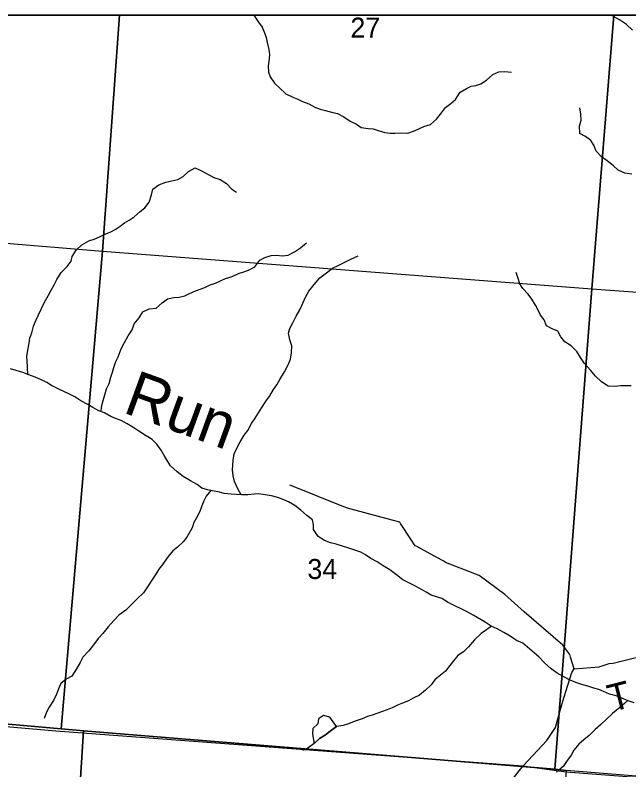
# Model space of a CAD drawing. Extents: x 0 to 42, y 0 to 22.
# Drawn here: x 6.935 to 7.577, y 20.11 to 20.9 of the extents above; entities that cross this region are included whole.
import ezdxf

# ---------------------------------------------------------------- set-up
doc = ezdxf.new("R2010")
doc.units = 0
for name, color, linetype in [('GM_X_Minor_Lake', 7, 'Continuous'), ('GM_X_Minor_River', 7, 'Continuous'), ('GM_X_Minor_River_Text', 7, 'Continuous'), ('GM_X_Section', 7, 'Continuous'), ('GM_X_Section_Text', 7, 'Continuous'), ('GM_X_Township', 7, 'Continuous'), ('GM_X_Township_Road', 7, 'Continuous'), ('GM_X_Township_Road_Text', 7, 'Continuous'), ('GM_X_Unincorporated', 7, 'Continuous'), ('SH_Cut_Line', 7, 'Continuous'), ('SH_Data', 7, 'Continuous')]:
    doc.layers.add(name, color=color, linetype=linetype)

msp = doc.modelspace()

# ---------------------------------------------------------------- linework, layer by layer
at = {"layer": 'GM_X_Minor_Lake'}
for points in [[(7.27117, 20.15544), (7.26439, 20.1655), (7.25758, 20.16723), (7.25227, 20.16345), (7.25168, 20.15853), (7.24656, 20.15342), (7.24616, 20.14755), (7.24783, 20.13788)], [(7.24783, 20.13788), (7.25334, 20.14298), (7.25978, 20.14675), (7.26453, 20.15053), (7.27117, 20.15544)]]:
    msp.add_lwpolyline(points, dxfattribs=at)
at = {"layer": 'GM_X_Minor_River'}
for points in [[(7.18494, 20.9), (7.18609, 20.89777), (7.18967, 20.89245), (7.19343, 20.88733), (7.19607, 20.88145), (7.19756, 20.87652), (7.19887, 20.8714), (7.20055, 20.864), (7.2011, 20.85832), (7.20032, 20.85188), (7.19993, 20.84677), (7.2001, 20.84014), (7.20197, 20.83539), (7.2065, 20.82894), (7.21159, 20.82381), (7.21839, 20.81773), (7.22557, 20.8141), (7.23067, 20.812), (7.23577, 20.80972), (7.24239, 20.80705), (7.24844, 20.80381), (7.25411, 20.80152), (7.25978, 20.80017), (7.26735, 20.79807), (7.27245, 20.79692), (7.27888, 20.79349), (7.28568, 20.78892), (7.2921, 20.78587), (7.29702, 20.78244), (7.30439, 20.78129), (7.3095, 20.78089), (7.31499, 20.77936), (7.32179, 20.77707), (7.32728, 20.77648), (7.33239, 20.77647), (7.33883, 20.77664), (7.34602, 20.77662), (7.3517, 20.77868), (7.35739, 20.78113), (7.3627, 20.78339), (7.36952, 20.78564), (7.37578, 20.79093), (7.38015, 20.79622), (7.38529, 20.80341), (7.39079, 20.80737), (7.39572, 20.81171), (7.40067, 20.81946), (7.40712, 20.82305), (7.41205, 20.82568), (7.41697, 20.82624), (7.42227, 20.82793), (7.42816, 20.83189), (7.4348, 20.83793), (7.44087, 20.84076), (7.4473, 20.84112), (7.45411, 20.84015)], [(7.58069, 20.8843), (7.57447, 20.89), (7.5671, 20.89514), (7.56105, 20.89838), (7.55875, 20.9)], [(7.58021, 20.73368), (7.57264, 20.73446), (7.56584, 20.7377), (7.56093, 20.74226), (7.55433, 20.74758), (7.54847, 20.75158), (7.543, 20.75747), (7.54037, 20.76392), (7.53717, 20.76867), (7.5315, 20.77285), (7.52584, 20.77609), (7.52529, 20.78386), (7.52721, 20.78992), (7.52666, 20.79636), (7.52592, 20.80299)], [(6.94828, 20.52401), (6.94793, 20.53164), (6.94777, 20.53809), (6.9474, 20.54283), (6.94856, 20.54946), (6.94972, 20.55665), (6.95068, 20.56177), (6.95259, 20.56764), (6.95451, 20.57445), (6.95699, 20.58127), (6.95966, 20.58638), (6.9627, 20.593), (6.96594, 20.59962), (6.96994, 20.607), (6.97299, 20.6123), (6.97603, 20.61759), (6.9787, 20.62346), (6.98327, 20.63065), (6.98972, 20.63688), (6.9939, 20.64255), (6.99487, 20.64729), (6.99886, 20.65391), (7.00494, 20.65957), (7.01233, 20.66372), (7.01764, 20.6656), (7.02332, 20.66786), (7.02996, 20.67125), (7.03508, 20.67313), (7.03982, 20.67577), (7.04494, 20.67897), (7.04968, 20.68275), (7.05442, 20.68558), (7.05954, 20.68897), (7.06581, 20.69464), (7.07093, 20.69841), (7.0753, 20.70409), (7.0776, 20.71185), (7.07932, 20.71772), (7.08558, 20.72243), (7.09259, 20.72507), (7.10548, 20.72806), (7.11078, 20.73108), (7.11648, 20.73618), (7.12331, 20.74032), (7.12935, 20.73746), (7.13616, 20.73403), (7.14296, 20.73022), (7.14958, 20.72812), (7.15638, 20.72374), (7.16166, 20.71785), (7.16657, 20.71462)], [(7.02511, 20.48512), (7.02541, 20.4901), (7.02713, 20.49673), (7.02885, 20.5026), (7.03077, 20.50904), (7.03362, 20.51434), (7.03535, 20.52116), (7.03688, 20.52627), (7.03822, 20.53119), (7.04032, 20.53744), (7.0428, 20.54236), (7.04604, 20.55069), (7.04947, 20.5575), (7.05347, 20.5645), (7.05765, 20.57055), (7.05956, 20.5768), (7.0647, 20.58323), (7.06869, 20.58966), (7.07532, 20.59248), (7.08252, 20.59341), (7.08878, 20.59907), (7.09467, 20.60303), (7.1011, 20.60434), (7.10679, 20.60489), (7.11266, 20.60639), (7.11759, 20.60865), (7.12308, 20.61129), (7.12858, 20.61336), (7.13351, 20.61505), (7.13919, 20.61768), (7.14469, 20.61956), (7.15057, 20.6222), (7.1553, 20.62427), (7.16231, 20.62652), (7.16876, 20.62972), (7.17444, 20.63141), (7.17918, 20.63292), (7.18601, 20.6365), (7.19114, 20.64349), (7.19626, 20.64651), (7.20308, 20.64857), (7.20819, 20.64875), (7.21462, 20.64797), (7.22087, 20.6489), (7.22732, 20.65229), (7.23358, 20.65644), (7.23984, 20.66154)], [(7.1714, 20.39816), (7.16823, 20.4044), (7.16447, 20.412), (7.16316, 20.41788), (7.16262, 20.42413), (7.16282, 20.42906), (7.16303, 20.43436), (7.16437, 20.4408), (7.16685, 20.44686), (7.17047, 20.45348), (7.17485, 20.46029), (7.17846, 20.46521), (7.18246, 20.47259), (7.18626, 20.47826), (7.18968, 20.48375), (7.19311, 20.48942), (7.19768, 20.49642), (7.20167, 20.50153), (7.20547, 20.50834), (7.20871, 20.51326), (7.21194, 20.51855), (7.21689, 20.52669), (7.2207, 20.53407), (7.22318, 20.54012), (7.22433, 20.54675), (7.22455, 20.55376), (7.22229, 20.56021), (7.22099, 20.56704), (7.22252, 20.57215), (7.22557, 20.57783), (7.229, 20.58483), (7.23281, 20.59145), (7.23605, 20.59845), (7.23871, 20.6047), (7.24233, 20.61113), (7.24803, 20.61812), (7.25373, 20.62493), (7.26075, 20.63021), (7.2672, 20.63512), (7.27289, 20.63814), (7.27934, 20.64096), (7.28635, 20.64473), (7.29375, 20.64793)], [(7.57951, 20.51216), (7.57421, 20.51199), (7.56872, 20.51201), (7.56247, 20.51126), (7.55547, 20.51185), (7.54848, 20.51623), (7.54206, 20.52232), (7.53678, 20.52859), (7.53056, 20.53543), (7.52641, 20.54169), (7.52265, 20.54815), (7.5168, 20.55404), (7.51, 20.55823), (7.50585, 20.56336), (7.50284, 20.56943), (7.49679, 20.57172), (7.49074, 20.57496), (7.48849, 20.58103), (7.48453, 20.58597), (7.48266, 20.59071), (7.47946, 20.5966), (7.47569, 20.60286), (7.47173, 20.60799), (7.46607, 20.61407), (7.46306, 20.61882), (7.46081, 20.62545), (7.45912, 20.63076)], [(7.01632, 20.48956), (7.01122, 20.49242), (7.00404, 20.49642), (6.99743, 20.50042), (6.99214, 20.50328), (6.98665, 20.50576), (6.98004, 20.50881), (6.97324, 20.51243), (6.96814, 20.51567), (6.96152, 20.51853), (6.95623, 20.52101), (6.94961, 20.52349), (6.94318, 20.52597), (6.93619, 20.52827), (6.93033, 20.52999)], [(7.58262, 20.18049), (7.57619, 20.18259), (7.56976, 20.18526), (7.56371, 20.18756), (7.55691, 20.18947), (7.55048, 20.19233), (7.54556, 20.19443), (7.54027, 20.19578), (7.53403, 20.19788), (7.52779, 20.1996), (7.52268, 20.20113), (7.51644, 20.20381), (7.50907, 20.20743), (7.50189, 20.21143), (7.49585, 20.21581), (7.48887, 20.22227), (7.48302, 20.22835), (7.47584, 20.23425), (7.47094, 20.23843), (7.46603, 20.24281), (7.4596, 20.24567), (7.4528, 20.25024), (7.44638, 20.25405), (7.43939, 20.25767), (7.43315, 20.26072), (7.42673, 20.26472), (7.41426, 20.27196), (7.40727, 20.27596), (7.40179, 20.27882), (7.39517, 20.28168), (7.38799, 20.28549), (7.38138, 20.28949), (7.37041, 20.29294), (7.36512, 20.29598), (7.35775, 20.30018), (7.35246, 20.30303), (7.34547, 20.30647), (7.34055, 20.30914), (7.33395, 20.31446), (7.32696, 20.3196), (7.32016, 20.32379), (7.31393, 20.32779), (7.30712, 20.33122), (7.30165, 20.33521), (7.29673, 20.33788), (7.28955, 20.34056), (7.28312, 20.34247), (7.27083, 20.3463), (7.26515, 20.34783), (7.25873, 20.35031), (7.25212, 20.3545), (7.24703, 20.36172), (7.24723, 20.36684), (7.2463, 20.37177), (7.24026, 20.37652), (7.23384, 20.38185), (7.22761, 20.38679), (7.22119, 20.3906), (7.21608, 20.39289), (7.21003, 20.39518), (7.20323, 20.3971), (7.19679, 20.39807), (7.19017, 20.39922), (7.18506, 20.39867), (7.17862, 20.39812), (7.172, 20.39814), (7.1667, 20.39834), (7.16102, 20.39855), (7.15383, 20.39952), (7.14872, 20.40086), (7.14172, 20.40202), (7.13643, 20.40317), (7.13057, 20.40508), (7.12547, 20.40889), (7.11848, 20.41251), (7.11092, 20.41727), (7.1045, 20.42222), (7.09771, 20.4283), (7.09413, 20.43381), (7.09112, 20.43912), (7.08791, 20.44463), (7.0832, 20.45109), (7.07849, 20.45603), (7.07225, 20.45984), (7.06451, 20.4646), (7.05828, 20.46897), (7.05242, 20.4724), (7.04618, 20.47583), (7.04013, 20.47793), (7.03522, 20.48003), (7.02879, 20.48384), (7.02274, 20.48594), (7.01632, 20.48956)], [(7.13983, 20.40243), (7.13508, 20.39673), (7.13242, 20.39181), (7.13032, 20.38651), (7.12822, 20.38045), (7.12498, 20.37402), (7.12212, 20.36891), (7.12021, 20.36361), (7.11755, 20.35869), (7.11488, 20.35358), (7.11089, 20.34866), (7.10501, 20.34337), (7.10007, 20.33941), (7.09399, 20.33222), (7.08962, 20.32541), (7.08544, 20.32031), (7.0822, 20.31482), (7.07802, 20.30858), (7.0744, 20.3029), (7.06946, 20.29553), (7.06282, 20.28929), (7.05674, 20.28324), (7.05085, 20.2772), (7.04364, 20.2721), (7.03889, 20.267), (7.03244, 20.26), (7.02674, 20.25301), (7.02199, 20.24752), (7.01704, 20.2411), (7.0121, 20.23485), (7.00603, 20.22824), (7.00317, 20.22256), (6.99917, 20.21594), (6.99442, 20.20837), (6.98854, 20.20517), (6.98285, 20.20044), (6.98037, 20.19496), (6.97846, 20.18927), (6.97541, 20.18284), (6.97065, 20.17565), (6.96799, 20.17054), (6.96569, 20.1641)], [(7.43336, 20.26062), (7.42822, 20.25676), (7.42253, 20.25298), (7.41569, 20.24637), (7.40942, 20.23899), (7.40392, 20.23389), (7.39803, 20.22974), (7.39366, 20.22445), (7.38967, 20.21953), (7.38511, 20.21348), (7.37999, 20.20914), (7.3741, 20.20441), (7.37011, 20.19931), (7.36442, 20.19364), (7.35796, 20.18835), (7.35152, 20.18515), (7.3464, 20.18251), (7.34034, 20.18006), (7.33503, 20.17799), (7.32934, 20.17517), (7.32422, 20.17291), (7.31835, 20.17103), (7.31342, 20.16934), (7.30869, 20.16746), (7.30357, 20.16614), (7.29807, 20.16351), (7.29087, 20.16106), (7.28291, 20.15787), (7.27818, 20.15655), (7.27117, 20.15544), (7.26453, 20.15053), (7.25978, 20.14675), (7.25334, 20.14298), (7.24783, 20.13788), (7.24119, 20.13297), (7.23569, 20.13052)], [(7.57584, 20.18274), (7.57258, 20.17976), (7.56765, 20.1756), (7.55987, 20.16918), (7.55341, 20.16276), (7.54734, 20.15728), (7.54165, 20.15256), (7.53557, 20.14632), (7.52987, 20.1416), (7.52475, 20.13706), (7.51962, 20.13082), (7.51657, 20.12571), (7.51182, 20.1191), (7.5084, 20.1138), (7.50119, 20.10775)]]:
    msp.add_lwpolyline(points, dxfattribs=at)
at = {"layer": 'GM_X_Section'}
for points in [[(6.48052, 20.69837), (7.02662, 20.653), (6.98332, 20.15327), (6.50707, 20.19525), (6.4512, 20.19889)], [(7.02662, 20.653), (7.53847, 20.6135), (7.49972, 20.11083), (7.00681, 20.15101), (6.98332, 20.15327)], [(7.53847, 20.6135), (8.05463, 20.57604), (8.01309, 20.06914), (7.51128, 20.10951), (7.49972, 20.11083)], [(6.50707, 20.19525), (6.98332, 20.15327), (7.00681, 20.15101), (6.97551, 19.66), (6.46525, 19.70241)], [(7.49972, 20.11083), (7.51128, 20.10951), (7.47278, 19.62588), (6.97551, 19.66), (7.00681, 20.15101)]]:
    msp.add_lwpolyline(points, close=True, dxfattribs=at)
at = {"layer": 'GM_X_Township'}
msp.add_lwpolyline([(6.30624, 20.21096), (6.44864, 20.19642), (6.46255, 20.19541), (6.50517, 20.19232), (6.97769, 20.15098), (7.46606, 20.1144), (7.51155, 20.10827), (8.15853, 20.05855), (8.5294, 20.03351), (8.48531, 19.43126)], dxfattribs=at)
at = {"layer": 'GM_X_Township_Road'}
msp.add_lwpolyline([(8.604, 20.9), (5.44663, 20.9), (5.4327, 20.74917), (5.43171, 20.7371), (5.43118, 20.73056), (5.42978, 20.72026), (5.42813, 20.71602), (5.40834, 20.52112), (5.38817, 20.287), (5.7544, 20.26066), (6.25694, 20.21504), (6.30624, 20.21096), (6.44864, 20.19642), (6.46255, 20.19541), (6.50517, 20.19232), (6.97769, 20.15098), (7.46606, 20.1144), (7.51155, 20.10827), (8.15853, 20.05855), (8.5294, 20.03351), (8.55155, 20.24789), (8.57059, 20.47391), (8.6039, 20.89865)], close=True, dxfattribs=at)
for points in [[(7.51607, 20.22827), (7.51518, 20.23109), (7.50814, 20.24068), (7.46748, 20.27569), (7.44741, 20.29368), (7.42042, 20.31375), (7.38532, 20.32735), (7.38345, 20.32862), (7.37678, 20.33223), (7.35515, 20.34397), (7.35368, 20.34476), (7.34915, 20.35157), (7.33825, 20.36796), (7.33738, 20.36926), (7.32937, 20.3714), (7.28658, 20.38287), (7.28278, 20.38388), (7.2773, 20.38609), (7.22709, 20.40634), (7.2225, 20.40819)], [(7.46685, 20.11487), (7.4912, 20.14093), (7.50047, 20.15468), (7.50526, 20.17227), (7.5091, 20.18569), (7.51741, 20.21223), (7.51997, 20.21606), (7.51607, 20.22827)], [(7.51997, 20.21606), (7.54587, 20.21798), (7.55642, 20.22136), (7.56051, 20.22188), (7.56615, 20.22329), (7.59992, 20.23171)], [(7.45509, 19.98841), (7.45744, 20.01302), (7.45571, 20.04182), (7.45475, 20.05717), (7.45059, 20.069), (7.4474, 20.07987), (7.4474, 20.0885), (7.45347, 20.09809), (7.46617, 20.11414), (7.46685, 20.11487)]]:
    msp.add_lwpolyline(points, dxfattribs=at)
at = {"layer": 'GM_X_Unincorporated'}
for points in [[(7.04443, 20.9), (6.49817, 20.9), (6.48052, 20.69837), (7.02662, 20.653)], [(7.56139, 20.9), (7.04443, 20.9), (7.02662, 20.653), (7.53847, 20.6135)], [(8.07885, 20.9), (7.56139, 20.9), (7.53847, 20.6135), (8.05463, 20.57604)]]:
    msp.add_lwpolyline(points, close=True, dxfattribs=at)
at = {"layer": 'SH_Cut_Line'}
msp.add_lwpolyline([(8.17227, 15.49063), (8.24231, 16.32059), (8.26133, 16.54947), (8.2967, 17.00562), (8.29856, 17.02621), (8.30468, 17.09885), (8.32232, 17.47301), (8.38769, 18.10646), (8.42127, 18.51405), (8.46085, 19.02695), (8.46117, 19.04011), (8.4614, 19.04662), (8.4621, 19.05934), (8.46207, 19.06399), (8.46152, 19.07253), (8.46366, 19.1008), (8.46517, 19.12289), (8.48531, 19.43126), (8.5294, 20.03351), (8.55155, 20.24789), (8.57059, 20.47391), (8.6039, 20.89865), (8.604, 20.9), (2.1, 20.9)], dxfattribs=at)
at = {"layer": 'SH_Data'}
msp.add_line((2.1, 20.9), (8.9, 20.9), dxfattribs=at)

# ---------------------------------------------------------------- texts
at = {"layer": 'GM_X_Minor_River_Text'}
msp.add_text('Run', height=0.047348, rotation=339.99911, dxfattribs=at).set_placement((7.04659, 20.48456))
at = {"layer": 'GM_X_Section_Text'}
for s, p in [('27', (7.28584, 20.87642)), ('34', (7.24084, 20.30996))]:
    msp.add_text(s, height=0.020928, rotation=0.00001, dxfattribs=at).set_placement(p)
at = {"layer": 'GM_X_Township_Road_Text'}
msp.add_text('T', height=0.02841, rotation=14.20671, dxfattribs=at).set_placement((7.55893, 20.17066))

doc.saveas('drawing.dxf')
